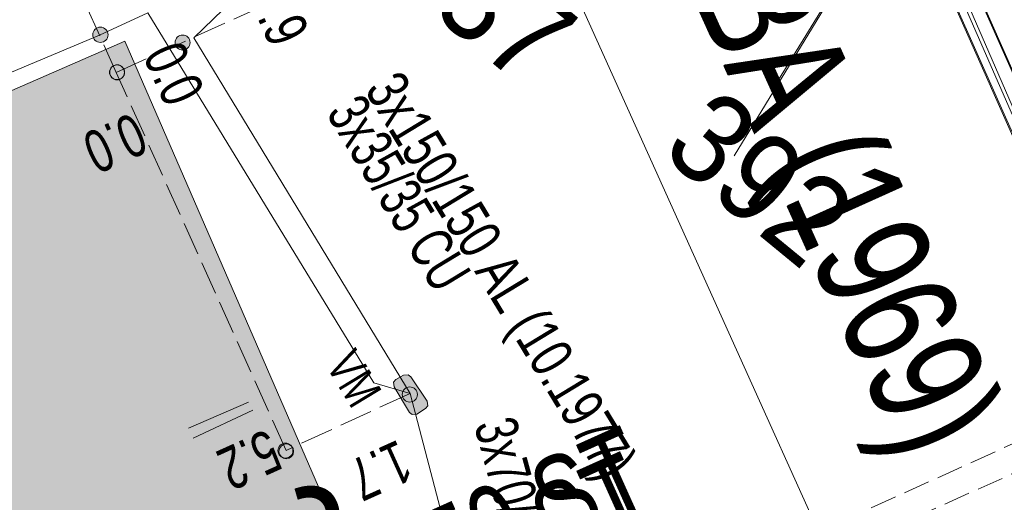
# Model space of a CAD drawing. Header units: metres. Extents: x -740 to 758, y -633 to 854.
# Tile 920 of 1056: x 304 to 316, y 223 to 229. Entities that reach past the tile are written whole.
import ezdxf

# ---------------------------------------------------------------- set-up
doc = ezdxf.new("R2010")
doc.units = ezdxf.units.M
doc.header["$MEASUREMENT"] = 0
doc.linetypes.add('333_125', pattern=[0.4576, 0.3328, -0.1248])
doc.linetypes.add('416_125', pattern=[0.5408, 0.416, -0.1248])
for name, color, linetype in [('Gas.LOVION', 7, 'Continuous'), ('Grundkarte.LOVION', 7, 'Continuous'), ('Grundkarte_Text.LOVION', 7, 'Continuous'), ('Strom.LOVION', 7, 'Continuous'), ('StromBemass.LOVION', 7, 'Continuous'), ('Wasser.LOVION', 7, 'Continuous')]:
    doc.layers.add(name, color=color, linetype=linetype)
doc.styles.add('ERSTELLTER_STIL_1', font='arial.ttf')

msp = doc.modelspace()

# ---------------------------------------------------------------- hatches: boundary and pattern name
at = {"layer": 'Grundkarte.LOVION', "linetype": 'Continuous', "lineweight": 18}
msp.add_hatch(color=9, dxfattribs=at).paths.add_polyline_path([(296.461, 224.961), (302.029, 212.147), (310.93, 216.032), (305.362, 228.846)])
at = {"layer": 'Strom.LOVION', "linetype": 'Continuous', "lineweight": 13}
msp.add_hatch(color=7, dxfattribs=at).paths.add_polyline_path([(309.158, 224.326), (308.951, 224.631), (308.919, 224.657), (308.86, 224.652), (308.762, 224.598), (308.736, 224.566), (308.742, 224.507), (308.936, 224.186), (308.968, 224.16), (309.026, 224.165), (309.138, 224.235), (309.164, 224.268)])
at = {"layer": 'StromBemass.LOVION', "linetype": 'Continuous', "lineweight": 13}
for points in [[(305.129, 228.864), (305.136, 228.874), (305.142, 228.885), (305.146, 228.896), (305.149, 228.907), (305.151, 228.919), (305.151, 228.931), (305.149, 228.943), (305.146, 228.955), (305.141, 228.966), (305.136, 228.977), (305.128, 228.987), (305.12, 228.995), (305.111, 229.003), (305.101, 229.009), (305.09, 229.014), (305.078, 229.018), (305.066, 229.02), (305.054, 229.021), (305.042, 229.02), (305.031, 229.018), (305.019, 229.014), (305.008, 229.009), (304.998, 229.003), (304.989, 228.995), (304.981, 228.986), (304.974, 228.976), (304.968, 228.966), (304.963, 228.955), (304.96, 228.943), (304.959, 228.931), (304.959, 228.919), (304.961, 228.907), (304.964, 228.895), (304.968, 228.884), (304.974, 228.873), (304.981, 228.864), (304.989, 228.855), (304.999, 228.847), (305.009, 228.841), (305.02, 228.836), (305.031, 228.832), (305.043, 228.83), (305.055, 228.829), (305.067, 228.83), (305.079, 228.832), (305.09, 228.836), (305.101, 228.841), (305.111, 228.848), (305.121, 228.855)], [(305.129, 228.864), (305.136, 228.874), (305.142, 228.885), (305.146, 228.896), (305.149, 228.907), (305.151, 228.919), (305.151, 228.931), (305.149, 228.943), (305.146, 228.955), (305.141, 228.966), (305.136, 228.977), (305.128, 228.987), (305.12, 228.995), (305.111, 229.003), (305.101, 229.009), (305.09, 229.014), (305.078, 229.018), (305.066, 229.02), (305.054, 229.021), (305.042, 229.02), (305.031, 229.018), (305.019, 229.014), (305.008, 229.009), (304.998, 229.003), (304.989, 228.995), (304.981, 228.986), (304.974, 228.976), (304.968, 228.966), (304.963, 228.955), (304.96, 228.943), (304.959, 228.931), (304.959, 228.919), (304.961, 228.907), (304.964, 228.895), (304.968, 228.884), (304.974, 228.873), (304.981, 228.864), (304.989, 228.855), (304.999, 228.847), (305.009, 228.841), (305.02, 228.836), (305.031, 228.832), (305.043, 228.83), (305.055, 228.829), (305.067, 228.83), (305.079, 228.832), (305.09, 228.836), (305.101, 228.841), (305.111, 228.848), (305.121, 228.855)], [(306.16, 228.768), (306.167, 228.778), (306.172, 228.788), (306.176, 228.799), (306.179, 228.811), (306.181, 228.822), (306.181, 228.834), (306.179, 228.846), (306.176, 228.857), (306.172, 228.868), (306.166, 228.878), (306.159, 228.888), (306.151, 228.896), (306.142, 228.904), (306.132, 228.91), (306.121, 228.915), (306.11, 228.919), (306.099, 228.921), (306.087, 228.922), (306.075, 228.921), (306.064, 228.918), (306.052, 228.915), (306.042, 228.91), (306.032, 228.903), (306.023, 228.896), (306.015, 228.887), (306.008, 228.878), (306.002, 228.867), (305.998, 228.857), (305.995, 228.845), (305.994, 228.833), (305.994, 228.822), (305.995, 228.81), (305.998, 228.799), (306.003, 228.788), (306.008, 228.777), (306.015, 228.768), (306.023, 228.759), (306.032, 228.752), (306.042, 228.746), (306.053, 228.741), (306.064, 228.737), (306.076, 228.735), (306.088, 228.734), (306.099, 228.735), (306.111, 228.737), (306.122, 228.741), (306.133, 228.746), (306.143, 228.752), (306.152, 228.76)], [(306.16, 228.768), (306.167, 228.778), (306.172, 228.788), (306.176, 228.799), (306.179, 228.811), (306.181, 228.822), (306.181, 228.834), (306.179, 228.846), (306.176, 228.857), (306.172, 228.868), (306.166, 228.878), (306.159, 228.888), (306.151, 228.896), (306.142, 228.904), (306.132, 228.91), (306.121, 228.915), (306.11, 228.919), (306.099, 228.921), (306.087, 228.922), (306.075, 228.921), (306.064, 228.918), (306.052, 228.915), (306.042, 228.91), (306.032, 228.903), (306.023, 228.896), (306.015, 228.887), (306.008, 228.878), (306.002, 228.867), (305.998, 228.857), (305.995, 228.845), (305.994, 228.833), (305.994, 228.822), (305.995, 228.81), (305.998, 228.799), (306.003, 228.788), (306.008, 228.777), (306.015, 228.768), (306.023, 228.759), (306.032, 228.752), (306.042, 228.746), (306.053, 228.741), (306.064, 228.737), (306.076, 228.735), (306.088, 228.734), (306.099, 228.735), (306.111, 228.737), (306.122, 228.741), (306.133, 228.746), (306.143, 228.752), (306.152, 228.76)], [(305.335, 228.393), (305.342, 228.403), (305.348, 228.413), (305.352, 228.424), (305.355, 228.436), (305.356, 228.447), (305.356, 228.459), (305.355, 228.471), (305.352, 228.482), (305.347, 228.493), (305.342, 228.503), (305.335, 228.513), (305.327, 228.521), (305.318, 228.529), (305.308, 228.535), (305.297, 228.54), (305.286, 228.544), (305.274, 228.546), (305.262, 228.547), (305.251, 228.546), (305.239, 228.544), (305.228, 228.54), (305.217, 228.535), (305.207, 228.529), (305.198, 228.521), (305.19, 228.512), (305.183, 228.503), (305.178, 228.493), (305.173, 228.482), (305.171, 228.47), (305.169, 228.458), (305.169, 228.447), (305.171, 228.435), (305.174, 228.424), (305.178, 228.413), (305.184, 228.402), (305.191, 228.393), (305.199, 228.384), (305.208, 228.377), (305.218, 228.371), (305.228, 228.366), (305.24, 228.362), (305.251, 228.36), (305.263, 228.359), (305.275, 228.36), (305.286, 228.362), (305.297, 228.366), (305.308, 228.371), (305.318, 228.377), (305.327, 228.385)], [(305.335, 228.393), (305.342, 228.403), (305.348, 228.413), (305.352, 228.424), (305.355, 228.436), (305.356, 228.447), (305.356, 228.459), (305.355, 228.471), (305.352, 228.482), (305.347, 228.493), (305.342, 228.503), (305.335, 228.513), (305.327, 228.521), (305.318, 228.529), (305.308, 228.535), (305.297, 228.54), (305.286, 228.544), (305.274, 228.546), (305.262, 228.547), (305.251, 228.546), (305.239, 228.544), (305.228, 228.54), (305.217, 228.535), (305.207, 228.529), (305.198, 228.521), (305.19, 228.512), (305.183, 228.503), (305.178, 228.493), (305.173, 228.482), (305.171, 228.47), (305.169, 228.458), (305.169, 228.447), (305.171, 228.435), (305.174, 228.424), (305.178, 228.413), (305.184, 228.402), (305.191, 228.393), (305.199, 228.384), (305.208, 228.377), (305.218, 228.371), (305.228, 228.366), (305.24, 228.362), (305.251, 228.36), (305.263, 228.359), (305.275, 228.36), (305.286, 228.362), (305.297, 228.366), (305.308, 228.371), (305.318, 228.377), (305.327, 228.385)], [(305.338, 228.396), (305.344, 228.406), (305.35, 228.416), (305.354, 228.427), (305.357, 228.438), (305.359, 228.45), (305.359, 228.461), (305.357, 228.473), (305.354, 228.484), (305.35, 228.495), (305.344, 228.505), (305.337, 228.515), (305.329, 228.523), (305.32, 228.531), (305.31, 228.537), (305.3, 228.542), (305.289, 228.545), (305.277, 228.547), (305.265, 228.548), (305.254, 228.547), (305.242, 228.545), (305.231, 228.542), (305.221, 228.537), (305.211, 228.53), (305.202, 228.523), (305.194, 228.514), (305.187, 228.505), (305.182, 228.495), (305.177, 228.484), (305.174, 228.472), (305.173, 228.461), (305.173, 228.449), (305.174, 228.437), (305.177, 228.426), (305.182, 228.415), (305.187, 228.405), (305.194, 228.396), (305.202, 228.387), (305.211, 228.38), (305.221, 228.374), (305.232, 228.369), (305.243, 228.365), (305.254, 228.363), (305.266, 228.362), (305.278, 228.363), (305.289, 228.365), (305.3, 228.369), (305.311, 228.374), (305.321, 228.38), (305.33, 228.388)], [(309.012, 224.35), (309.019, 224.359), (309.025, 224.37), (309.029, 224.381), (309.032, 224.393), (309.033, 224.404), (309.033, 224.416), (309.032, 224.428), (309.029, 224.44), (309.024, 224.451), (309.019, 224.461), (309.012, 224.471), (309.003, 224.48), (308.994, 224.487), (308.984, 224.493), (308.973, 224.499), (308.962, 224.502), (308.95, 224.504), (308.938, 224.505), (308.926, 224.504), (308.915, 224.502), (308.903, 224.498), (308.893, 224.493), (308.883, 224.487), (308.873, 224.479), (308.865, 224.47), (308.858, 224.461), (308.853, 224.45), (308.848, 224.439), (308.845, 224.428), (308.844, 224.416), (308.844, 224.404), (308.845, 224.392), (308.848, 224.38), (308.853, 224.369), (308.859, 224.359), (308.866, 224.349), (308.874, 224.341), (308.883, 224.333), (308.893, 224.327), (308.904, 224.322), (308.915, 224.318), (308.927, 224.316), (308.939, 224.315), (308.951, 224.316), (308.963, 224.318), (308.974, 224.322), (308.985, 224.327), (308.995, 224.333), (309.004, 224.341)], [(307.451, 223.646), (307.458, 223.656), (307.464, 223.666), (307.468, 223.677), (307.471, 223.689), (307.473, 223.701), (307.473, 223.713), (307.471, 223.724), (307.468, 223.736), (307.464, 223.747), (307.458, 223.757), (307.451, 223.767), (307.443, 223.775), (307.434, 223.783), (307.424, 223.789), (307.413, 223.794), (307.402, 223.798), (307.39, 223.8), (307.378, 223.801), (307.366, 223.8), (307.355, 223.798), (307.343, 223.794), (307.333, 223.789), (307.323, 223.782), (307.314, 223.775), (307.306, 223.766), (307.299, 223.757), (307.293, 223.746), (307.289, 223.735), (307.286, 223.724), (307.284, 223.712), (307.284, 223.7), (307.286, 223.688), (307.289, 223.677), (307.293, 223.666), (307.299, 223.655), (307.306, 223.646), (307.314, 223.637), (307.323, 223.63), (307.333, 223.623), (307.344, 223.618), (307.355, 223.615), (307.367, 223.613), (307.379, 223.612), (307.391, 223.613), (307.402, 223.615), (307.413, 223.619), (307.424, 223.624), (307.434, 223.63), (307.443, 223.638)], [(307.459, 223.638), (307.466, 223.648), (307.472, 223.658), (307.476, 223.669), (307.479, 223.68), (307.48, 223.691), (307.48, 223.703), (307.479, 223.714), (307.476, 223.726), (307.472, 223.736), (307.466, 223.747), (307.459, 223.756), (307.451, 223.764), (307.442, 223.772), (307.432, 223.778), (307.422, 223.783), (307.411, 223.786), (307.399, 223.789), (307.388, 223.789), (307.376, 223.788), (307.365, 223.786), (307.354, 223.783), (307.343, 223.778), (307.334, 223.771), (307.325, 223.764), (307.317, 223.756), (307.31, 223.746), (307.304, 223.736), (307.3, 223.725), (307.297, 223.714), (307.296, 223.702), (307.296, 223.691), (307.297, 223.679), (307.3, 223.668), (307.305, 223.657), (307.31, 223.647), (307.317, 223.638), (307.325, 223.629), (307.334, 223.622), (307.344, 223.616), (307.354, 223.611), (307.365, 223.607), (307.377, 223.605), (307.388, 223.605), (307.4, 223.605), (307.411, 223.608), (307.422, 223.611), (307.433, 223.616), (307.443, 223.622), (307.452, 223.63)]]:
    msp.add_hatch(color=7, dxfattribs=at).paths.add_polyline_path(points)

# ---------------------------------------------------------------- linework, layer by layer
at = {"layer": 'Gas.LOVION', "color": 1, "linetype": 'Continuous', "lineweight": 18}
msp.add_lwpolyline([(332.398, 180.86), (327.104, 192.83), (319.513, 210.62), (307.683, 236.847), (293.119, 237.831), (281.226, 238.856), (259.182, 240.927), (255.099, 241.725), (248.236, 244.054), (248.084, 244.098), (229.447, 250.315), (217.42, 256.188), (203.346, 263.797), (183.783, 273.441)], dxfattribs=at)
at = {"layer": 'Gas.LOVION', "color": 5, "linetype": '333_125', "lineweight": 18}
msp.add_lwpolyline([(322.539, 226.521), (309.038, 220.413)], dxfattribs=at)
at = {"layer": 'Grundkarte.LOVION', "color": 8, "linetype": 'Continuous', "lineweight": 18}
for points in [[(309.709, 231.449), (313.338, 231.213), (314.409, 231.141), (315.81, 229.504), (317.904, 224.714), (315.81, 229.504), (315, 231.139), (301.609, 261.691), (298.33, 269.233), (296.766, 272.833), (288.601, 291.66), (283.596, 302.343), (280.633, 308.762), (279.43, 310.182), (278.109, 310.998), (276.356, 315.024), (274.035, 320.324), (270.756, 327.865), (269.911, 329.851), (267.64, 334.949), (259.09, 354.684)], [(317.904, 224.714), (315.81, 229.504), (315, 231.139), (301.609, 261.691), (298.33, 269.233), (296.766, 272.833), (288.601, 291.66), (283.596, 302.343), (280.633, 308.762), (279.43, 310.182), (278.109, 310.998), (276.356, 315.024), (274.035, 320.324), (270.756, 327.865), (269.911, 329.851), (269.646, 330.446), (269.611, 330.206), (269.259, 330.172), (269.271, 330.055), (269.119, 330.395), (267.171, 334.904), (266.955, 335.296), (262.561, 345.477)], [(317.18, 162.378), (294.832, 152.745), (288.291, 167.652), (316.156, 179.805), (325.089, 183.663), (334.16, 187.624), (335.459, 184.618), (334.16, 187.624), (332.261, 191.931), (331.335, 194.145), (327.607, 202.648), (320, 219.992), (315.845, 229.546), (315.035, 231.181), (310.777, 240.873)], [(335.459, 184.618), (334.16, 187.624), (332.261, 191.931), (331.335, 194.145), (327.607, 202.648), (320, 219.992), (315.845, 229.546), (315.035, 231.181), (310.777, 240.873)]]:
    msp.add_lwpolyline(points, dxfattribs=at)
at = {"layer": 'Grundkarte.LOVION', "color": 253, "linetype": 'Continuous', "lineweight": 18}
for points in [[(299.827, 141.263), (294.832, 152.745), (288.291, 167.652), (281.733, 182.734), (277.929, 191.407), (271.994, 204.954), (257.818, 237.498), (264.158, 236.433), (270.704, 235.684), (277.078, 235.184), (283.484, 234.658), (292.442, 234.026), (310.203, 232.837), (312.593, 232.273), (314.443, 231.183), (315.845, 229.546), (320, 219.992), (327.607, 202.648), (331.335, 194.145), (332.261, 191.931), (334.16, 187.624), (335.459, 184.618)], [(307.845, 232.981), (310.168, 232.795), (312.585, 232.263), (314.409, 231.141), (315.81, 229.504), (317.904, 224.714)]]:
    msp.add_lwpolyline(points, dxfattribs=at)
at = {"layer": 'Grundkarte.LOVION', "color": 8, "linetype": 'Continuous', "lineweight": 18}
for points in [[(296.461, 224.961), (293.15, 232.529), (313.372, 231.255), (314.443, 231.183), (315.845, 229.546), (320, 219.992), (310.93, 216.032), (302.029, 212.147), (295.736, 209.403), (277.929, 191.407), (271.994, 204.954), (296.168, 215.564), (292.775, 223.36)], [(296.461, 224.961), (305.362, 228.846), (310.93, 216.032), (302.029, 212.147)]]:
    msp.add_lwpolyline(points, close=True, dxfattribs=at)
at = {"layer": 'Grundkarte.LOVION', "color": 7, "linetype": 'Continuous', "lineweight": 13}
for points in [[(315.022, 230.707), (313.01, 227.407)], [(314.987, 230.665), (313.533, 228.306)]]:
    msp.add_lwpolyline(points, dxfattribs=at)
at = {"layer": 'Strom.LOVION', "color": 1, "linetype": 'Continuous', "lineweight": 18}
for points in [[(287.593, 295.773), (293.761, 282.411), (299.824, 268.462), (303.367, 260.947), (313.981, 234.158), (314.643, 232.671), (314.892, 232.089), (318.306, 224.384)], [(317.76, 224.833), (314.709, 231.702), (314.5, 232.169), (313.854, 233.643), (303.096, 260.846), (299.556, 268.333), (293.509, 282.268), (287.36, 295.588)], [(335.501, 184.637), (329.535, 198.048), (325.567, 207.34), (314.717, 231.712), (314.509, 232.179), (313.862, 233.653), (311.095, 240.638)], [(311.577, 240.242), (313.989, 234.168), (314.652, 232.681), (314.901, 232.099), (325.841, 207.411), (329.819, 198.165), (335.726, 184.91)]]:
    msp.add_lwpolyline(points, dxfattribs=at)
at = {"layer": 'Strom.LOVION', "color": 150, "linetype": 'Continuous', "lineweight": 18}
for points in [[(317.893, 235.052), (314.749, 233.651), (313.267, 233.092), (310.159, 232.685), (306.23, 228.887), (308.942, 224.423), (310.049, 220.201)], [(308.942, 224.423), (308.486, 224.556), (305.652, 229.2), (305.044, 228.919), (303.568, 228.302), (303.415, 228.05), (303.531, 227.766), (303.223, 227.751), (303.144, 227.95), (299.507, 232.959)]]:
    msp.add_lwpolyline(points, dxfattribs=at)
at = {"layer": 'Strom.LOVION', "color": 7, "linetype": 'Continuous', "lineweight": 13}
msp.add_lwpolyline([(309.158, 224.326), (309.164, 224.268), (309.138, 224.235), (309.026, 224.165), (308.968, 224.16), (308.936, 224.186), (308.742, 224.507), (308.736, 224.566), (308.762, 224.598), (308.86, 224.652), (308.919, 224.657), (308.951, 224.631)], close=True, dxfattribs=at)
at = {"layer": 'StromBemass.LOVION', "color": 7, "linetype": '416_125', "lineweight": 13}
for points in [[(287.106, 234.938), (299.79, 240.641), (305.253, 228.451)], [(308.942, 224.423), (307.386, 223.709), (305.253, 228.451), (310.276, 230.731), (310.929, 231.002), (313.093, 231.996), (315.076, 232.87), (315.09, 232.886)]]:
    msp.add_lwpolyline(points, dxfattribs=at)
at = {"layer": 'StromBemass.LOVION', "color": 7, "linetype": 'Continuous', "lineweight": 13}
for points in [[(306.913, 224.313), (306.162, 223.989)], [(306.967, 224.215), (306.219, 223.861)]]:
    msp.add_lwpolyline(points, dxfattribs=at)
for centre, radius in [((305.055, 228.925), 0.0959), ((305.055, 228.925), 0.0959), ((306.087, 228.828), 0.0937), ((306.087, 228.828), 0.0937), ((305.263, 228.453), 0.0938), ((305.263, 228.453), 0.0938), ((305.266, 228.455), 0.093), ((308.939, 224.41), 0.095), ((307.378, 223.706), 0.0944), ((307.388, 223.697), 0.0923)]:
    msp.add_circle(centre, radius, dxfattribs=at)
at = {"layer": 'Wasser.LOVION', "color": 150, "linetype": '333_125', "lineweight": 18}
msp.add_lwpolyline([(322.224, 225.973), (308.942, 220.034)], dxfattribs=at)

# ---------------------------------------------------------------- texts
at = {"layer": 'Gas.LOVION', "color": 1, "linetype": 'Continuous', "lineweight": 18, "attachment_point": 7, "style": 'ERSTELLTER_STIL_1'}
for s, insert, char_height, rotation in [('{\\A1;\\W0.72074x;400 HD6 ST BA (1969)}', (308.689, 236.787), 1.42275, 294.246), ('{\\A1;\\W0.72072x;400 HD6 ST BA (1969)}', (308.698, 236.797), 1.42279, 294.2451)]:
    msp.add_mtext(s, dxfattribs=dict(at, insert=insert, char_height=char_height, rotation=rotation))
at = {"layer": 'Gas.LOVION', "color": 5, "linetype": 'Continuous', "lineweight": 18, "insert": (309.447, 221.88), "char_height": 1.06709, "attachment_point": 7, "rotation": 24.2412, "style": 'ERSTELLTER_STIL_1'}
msp.add_mtext('{\\A1;\\W0.71557x;50 ST}', dxfattribs=at)
at = {"layer": 'Grundkarte_Text.LOVION', "color": 7, "linetype": 'Continuous', "lineweight": 13, "attachment_point": 7, "style": 'ERSTELLTER_STIL_1'}
for s, insert, char_height, rotation in [('{\\A1;\\W0.89450x;437}', (308.571, 229.702), 1.12432, 320.5838), ('{\\A1;\\W0.89450x;392}', (312.063, 227.424), 1.12429, 320.5859)]:
    msp.add_mtext(s, dxfattribs=dict(at, insert=insert, char_height=char_height, rotation=rotation))
at = {"layer": 'Grundkarte_Text.LOVION', "color": 8, "linetype": 'Continuous', "lineweight": 18, "insert": (306.356, 222.814), "char_height": 1.60079, "attachment_point": 7, "rotation": 294.1487, "style": 'ERSTELLTER_STIL_1'}
msp.add_mtext('{\\A1;\\W0.71561x;21}', dxfattribs=at)
at = {"layer": 'Strom.LOVION', "color": 150, "linetype": 'Continuous', "lineweight": 18, "attachment_point": 7, "style": 'ERSTELLTER_STIL_1'}
for s, insert, char_height, rotation in [('{\\A1;\\W0.72178x;3x150/150 AL (10.1977)}', (308.226, 228.151), 0.53355, 301.2452), ('{\\A1;\\W0.67981x;3x35/35 CU }', (307.875, 227.938), 0.53355, 301.2452), ('{\\A1;\\W0.67980x;3x70/50 CU }', (309.736, 224.027), 0.53356, 285.2443)]:
    msp.add_mtext(s, dxfattribs=dict(at, insert=insert, char_height=char_height, rotation=rotation))
at = {"layer": 'Strom.LOVION', "color": 7, "linetype": 'Continuous', "lineweight": 13, "insert": (307.875, 224.781), "char_height": 0.44464, "attachment_point": 7, "rotation": 301.2428, "style": 'ERSTELLTER_STIL_1'}
msp.add_mtext('{\\A1;\\W0.71557x;VM}', dxfattribs=at)
at = {"layer": 'StromBemass.LOVION', "color": 7, "linetype": 'Continuous', "lineweight": 13, "attachment_point": 7, "style": 'ERSTELLTER_STIL_1'}
for s, insert, char_height, rotation in [('{\\A1;\\W0.71554x;0.9}', (306.891, 229.413), 0.53357, 294.2439), ('{\\A1;\\W0.71561x;0.0}', (305.576, 228.663), 0.53352, 294.2463), ('{\\A1;\\W0.71559x;0.0}', (305.465, 227.966), 0.53354, 204.2507), ('{\\A1;\\W0.71559x;5.2}', (307.152, 223.992), 0.53354, 204.2506), ('{\\A1;\\W0.71559x;1.7}', (308.797, 223.85), 0.53354, 204.2506)]:
    msp.add_mtext(s, dxfattribs=dict(at, insert=insert, char_height=char_height, rotation=rotation))
at = {"layer": 'Wasser.LOVION', "color": 150, "linetype": 'Continuous', "lineweight": 18, "insert": (309.45, 221.554), "char_height": 1.06709, "attachment_point": 7, "rotation": 24.2412, "style": 'ERSTELLTER_STIL_1'}
msp.add_mtext('{\\A1;\\W0.71557x;32 ST}', dxfattribs=at)
at = {"layer": 'Wasser.LOVION', "color": 94, "linetype": 'Continuous', "lineweight": 18, "insert": (301.654, 221.389), "char_height": 2.48984, "attachment_point": 7, "rotation": 320.5839, "style": 'ERSTELLTER_STIL_1'}
msp.add_mtext('{\\A1;\\W0.71562x;W}', dxfattribs=at)

doc.saveas('drawing.dxf')
